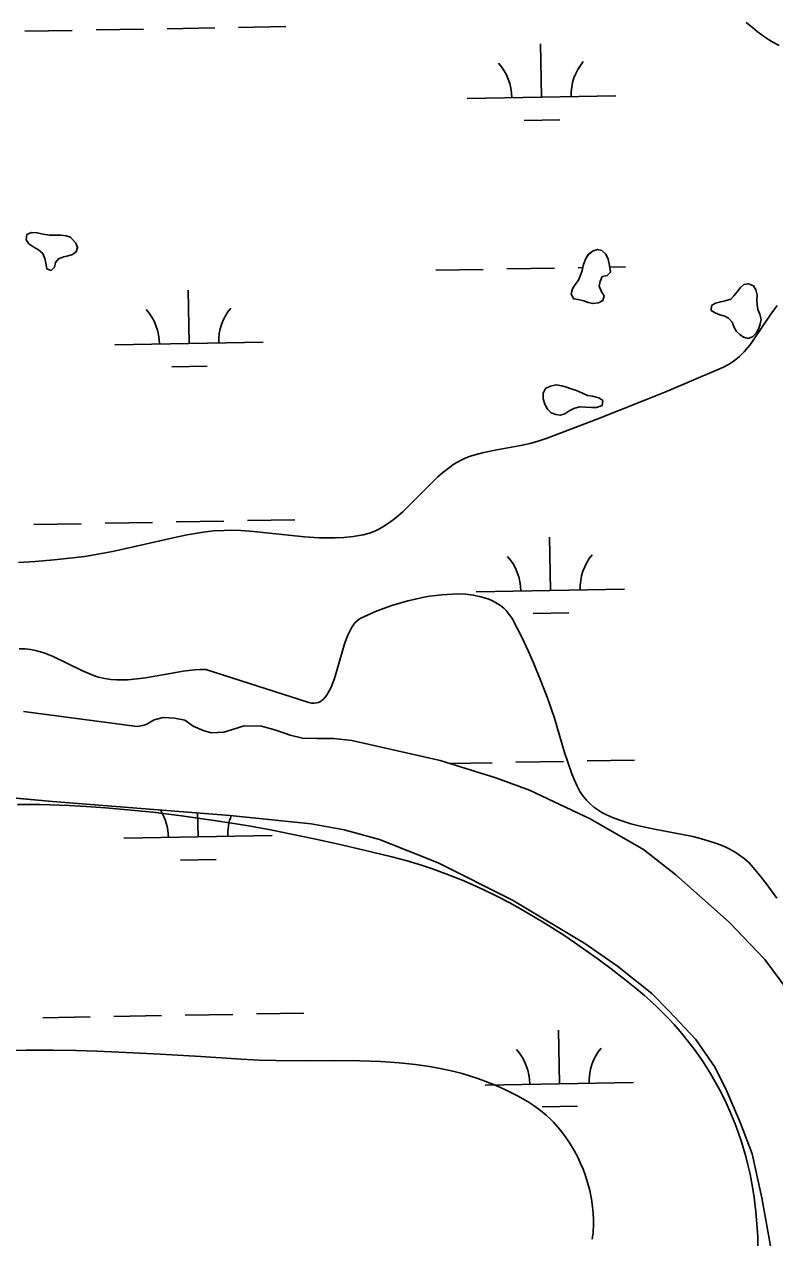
# Model space of a CAD drawing. Extents: x 3925854 to 3964121, y 224593 to 250589.
# Drawn here: x 3946159 to 3946664, y 230918 to 231736 of the extents above; entities that cross this region are included whole.
import ezdxf

# ---------------------------------------------------------------- set-up
doc = ezdxf.new("R2010")
doc.units = 0
for name, color, linetype in [('V-SITE-VEGE', 7, 'Continuous'), ('V-TOPO-SHOR', 7, 'Continuous'), ('V-WETL-SWMP', 7, 'Continuous')]:
    doc.layers.add(name, color=color, linetype=linetype)

msp = doc.modelspace()

# ---------------------------------------------------------------- linework, layer by layer
at = {"layer": 'V-SITE-VEGE'}
for p, q in [((3946154.135, 231209.95), (3946169.073, 231209.759)), ((3946169.073, 231209.759), (3946188.982, 231209.08)), ((3946188.982, 231209.08), (3946200.354, 231208.471)), ((3946200.354, 231208.471), (3946213.345, 231207.595)), ((3946213.345, 231207.595), (3946228.189, 231206.356)), ((3946228.189, 231206.356), (3946245.146, 231204.641)), ((3946245.146, 231204.641), (3946264.52, 231202.305)), ((3946264.52, 231202.305), (3946286.655, 231199.167)), ((3946286.655, 231199.167), (3946298.456, 231197.297)), ((3946298.456, 231197.297), (3946311.045, 231195.157)), ((3946311.045, 231195.157), (3946324.467, 231192.716)), ((3946324.467, 231192.716), (3946338.787, 231189.939)), ((3946338.787, 231189.939), (3946354.057, 231186.785)), ((3946354.057, 231186.785), (3946370.345, 231183.211)), ((3946370.345, 231183.211), (3946387.72, 231179.175)), ((3946387.72, 231179.175), (3946406.25, 231174.626)), ((3946406.25, 231174.626), (3946416.754, 231171.798)), ((3946416.754, 231171.798), (3946427.056, 231168.66)), ((3946427.056, 231168.66), (3946433.816, 231166.401)), ((3946433.816, 231166.401), (3946442.709, 231163.186)), ((3946442.709, 231163.186), (3946454.362, 231158.539)), ((3946454.362, 231158.539), (3946460.924, 231155.702)), ((3946460.924, 231155.702), (3946468.348, 231152.307)), ((3946468.348, 231152.307), (3946476.736, 231148.225)), ((3946476.736, 231148.225), (3946486.214, 231143.304)), ((3946486.214, 231143.304), (3946496.921, 231137.354)), ((3946496.921, 231137.354), (3946509.023, 231130.139)), ((3946509.023, 231130.139), (3946522.228, 231121.691)), ((3946522.228, 231121.691), (3946529.456, 231116.827)), ((3946529.456, 231116.827), (3946537.142, 231111.474)), ((3946537.142, 231111.474), (3946545.324, 231105.586)), ((3946545.324, 231105.586), (3946554.046, 231099.106)), ((3946554.046, 231099.106), (3946563.356, 231091.971)), ((3946563.356, 231091.971), (3946570.119, 231086.562)), ((3946570.119, 231086.562), (3946576.58, 231081.077)), ((3946576.58, 231081.077), (3946580.729, 231077.366)), ((3946580.729, 231077.366), (3946586.069, 231072.337)), ((3946586.069, 231072.337), (3946592.862, 231065.464)), ((3946592.862, 231065.464), (3946596.581, 231061.435)), ((3946596.581, 231061.435), (3946600.691, 231056.733)), ((3946600.691, 231056.733), (3946605.217, 231051.216)), ((3946605.217, 231051.216), (3946610.174, 231044.709)), ((3946159.935, 231044.252), (3946139.285, 231043.943)), ((3946178.033, 231044.183), (3946159.935, 231044.252)), ((3946193.883, 231043.892), (3946178.033, 231044.183)), ((3946207.756, 231043.482), (3946193.883, 231043.892)), ((3946232.037, 231042.475), (3946207.756, 231043.482)), ((3946250.24, 231041.522), (3946232.037, 231042.475)), ((3946610.174, 231044.709), (3946615.568, 231036.972)), ((3946277.509, 231039.87), (3946250.24, 231041.522)), ((3946304.706, 231038.063), (3946277.509, 231039.87)), ((3946316.896, 231037.439), (3946304.706, 231038.063)), ((3946328.309, 231037.152), (3946316.896, 231037.439)), ((3946349.68, 231037.097), (3946328.309, 231037.152)), ((3946368.346, 231037.191), (3946349.68, 231037.097)), ((3946384.652, 231037.072), (3946368.346, 231037.191)), ((3946398.902, 231036.603), (3946384.652, 231037.072)), ((3946411.358, 231035.776), (3946398.902, 231036.603)), ((3946422.245, 231034.635), (3946411.358, 231035.776)), ((3946431.764, 231033.255), (3946422.245, 231034.635)), ((3946615.568, 231036.972), (3946618.333, 231032.706)), ((3946440.089, 231031.717), (3946431.764, 231033.255)), ((3946447.368, 231030.086), (3946440.089, 231031.717)), ((3946453.733, 231028.423), (3946447.368, 231030.086)), ((3946459.302, 231026.777), (3946453.733, 231028.423)), ((3946464.172, 231025.179), (3946459.302, 231026.777)), ((3946618.333, 231032.706), (3946621.2, 231028.04)), ((3946621.2, 231028.04), (3946624.172, 231022.927)), ((3946472.689, 231022.009), (3946464.172, 231025.179)), ((3946479.075, 231019.302), (3946472.689, 231022.009)), ((3946483.863, 231017.073), (3946479.075, 231019.302)), ((3946624.172, 231022.927), (3946627.244, 231017.305)), ((3946491.039, 231013.403), (3946483.863, 231017.073)), ((3946498.216, 231009.313), (3946491.039, 231013.403)), ((3946627.244, 231017.305), (3946630.416, 231011.112)), ((3946630.416, 231011.112), (3946634.172, 231003.086)), ((3946501.58, 231007.173), (3946498.216, 231009.313)), ((3946504.72, 231004.949), (3946501.58, 231007.173)), ((3946507.649, 231002.662), (3946504.72, 231004.949)), ((3946510.377, 231000.321), (3946507.649, 231002.662)), ((3946634.172, 231003.086), (3946637.543, 230994.994)), ((3946512.918, 230997.947), (3946510.377, 231000.321)), ((3946515.286, 230995.555), (3946512.918, 230997.947)), ((3946519.599, 230990.677), (3946515.286, 230995.555)), ((3946637.543, 230994.994), (3946639.583, 230989.565)), ((3946523.316, 230985.843), (3946519.599, 230990.677)), ((3946526.509, 230981.108), (3946523.316, 230985.843)), ((3946639.583, 230989.565), (3946642.049, 230982.294)), ((3946529.241, 230976.519), (3946526.509, 230981.108)), ((3946642.049, 230982.294), (3946644.91, 230972.54)), ((3946531.573, 230972.101), (3946529.241, 230976.519)), ((3946533.558, 230967.878), (3946531.573, 230972.101)), ((3946644.91, 230972.54), (3946646.331, 230966.944)), ((3946535.235, 230963.858), (3946533.558, 230967.878)), ((3946536.648, 230960.051), (3946535.235, 230963.858)), ((3946646.331, 230966.944), (3946647.773, 230960.532)), ((3946647.773, 230960.532), (3946649.19, 230953.186)), ((3946537.83, 230956.453), (3946536.648, 230960.051)), ((3946539.675, 230949.665), (3946537.83, 230956.453)), ((3946649.19, 230953.186), (3946650.521, 230944.777)), ((3946540.886, 230943.722), (3946539.675, 230949.665)), ((3946650.521, 230944.777), (3946651.684, 230935.16)), ((3946541.631, 230938.545), (3946540.886, 230943.722)), ((3946542.043, 230934.058), (3946541.631, 230938.545)), ((3946542.217, 230930.173), (3946542.043, 230934.058)), ((3946542.225, 230926.818), (3946542.217, 230930.173)), ((3946651.684, 230935.16), (3946652.569, 230924.17)), ((3946541.406, 230916.875), (3946541.914, 230921.067)), ((3946541.914, 230921.067), (3946542.225, 230926.818)), ((3946652.569, 230924.17), (3946652.86, 230918.317)), ((3946652.86, 230918.317), (3946653.036, 230912.085))]:
    msp.add_line(p, q, dxfattribs=at)
for points in [[(3946667.352, 231721.567), (3946662.711, 231724.123), (3946660.042, 231725.722), (3946657.45, 231727.43), (3946652.467, 231731.109), (3946649.27, 231733.707), (3946645.137, 231737.291)], [(3946178.728, 231374.832), (3946193.26, 231376.356), (3946199.482, 231377.188), (3946205.685, 231378.173), (3946218.045, 231380.511), (3946226.256, 231382.269), (3946259.011, 231389.703), (3946268.381, 231391.612), (3946279.112, 231393.49), (3946282.659, 231393.973), (3946286.215, 231394.333), (3946293.364, 231394.712), (3946298.148, 231394.745), (3946304.555, 231394.559), (3946313.128, 231393.985), (3946347.561, 231390.405), (3946357.368, 231389.762), (3946362.581, 231389.621), (3946368.125, 231389.66), (3946374.013, 231389.961), (3946380.259, 231390.624), (3946386.886, 231391.773), (3946391.173, 231392.933), (3946395.273, 231394.516), (3946397.909, 231395.783), (3946401.312, 231397.715), (3946405.685, 231400.666), (3946408.106, 231402.517), (3946410.817, 231404.764), (3946413.852, 231407.467), (3946437.372, 231430.829), (3946440.634, 231433.673), (3946444.206, 231436.506), (3946448.142, 231439.246), (3946452.516, 231441.79), (3946454.851, 231442.928), (3946457.325, 231443.967), (3946459.953, 231444.88), (3946464.139, 231446.086), (3946468.384, 231447.137), (3946477.009, 231448.913), (3946494.414, 231452.177), (3946499.332, 231453.289), (3946504.884, 231454.78), (3946511.097, 231456.873), (3946544.013, 231469.587), (3946576.859, 231482.569), (3946590.187, 231487.968), (3946603.454, 231493.489), (3946629.832, 231504.841), (3946633.15, 231506.511), (3946636.234, 231508.481), (3946638.174, 231509.945), (3946640.625, 231512.067), (3946643.691, 231515.161), (3946647.486, 231519.681), (3946649.538, 231522.421), (3946661.763, 231540.532), (3946666.043, 231546.248)], [(3946154.793, 231373.132), (3946165.975, 231373.817), (3946178.728, 231374.832)], [(3946665.82, 231146.798), (3946658.476, 231156.708), (3946654.398, 231161.898), (3946649.923, 231167.354), (3946647.011, 231170.505), (3946643.841, 231173.346), (3946641.594, 231175.079), (3946638.448, 231177.198), (3946634, 231179.715), (3946631.344, 231181.01), (3946628.212, 231182.369), (3946624.524, 231183.783), (3946620.18, 231185.235), (3946615.074, 231186.709), (3946609.092, 231188.196), (3946602.121, 231189.701), (3946583.337, 231193.298), (3946572.861, 231195.518), (3946567.458, 231196.875), (3946561.89, 231198.52), (3946556.221, 231200.552), (3946553.424, 231201.733), (3946550.636, 231203.06), (3946547.878, 231204.555), (3946545.162, 231206.239), (3946542.512, 231208.144), (3946539.948, 231210.296), (3946537.502, 231212.733), (3946535.207, 231215.496), (3946533.089, 231218.625), (3946531.192, 231222.172), (3946529.337, 231226.328), (3946527.635, 231230.534), (3946524.586, 231239.075), (3946522.755, 231244.84), (3946515.91, 231268.089), (3946513.789, 231274.685), (3946511.097, 231282.134), (3946506.535, 231293.818), (3946501.818, 231305.409), (3946498.506, 231313.061), (3946493.782, 231323.139), (3946490.882, 231328.822), (3946487.353, 231335.24), (3946485.479, 231338.097), (3946483.331, 231340.649), (3946481.754, 231342.185), (3946479.48, 231344.035), (3946476.173, 231346.164), (3946474.147, 231347.211), (3946471.725, 231348.266), (3946468.821, 231349.29), (3946465.343, 231350.236), (3946461.186, 231351.037), (3946456.23, 231351.61), (3946450.346, 231351.85), (3946447.132, 231351.809), (3946439.921, 231351.344), (3946435.907, 231350.885), (3946431.613, 231350.252), (3946427.037, 231349.431), (3946422.198, 231348.405), (3946417.111, 231347.16), (3946411.808, 231345.687), (3946406.35, 231343.985), (3946400.804, 231342.056), (3946395.279, 231339.918)], [(3946395.279, 231339.918), (3946390.001, 231337.641), (3946385.059, 231335.24), (3946383.179, 231333.989), (3946381.469, 231332.314), (3946380.413, 231330.981), (3946379.1, 231328.963), (3946377.5, 231325.897), (3946376.65, 231323.978), (3946374.742, 231318.86), (3946367.578, 231294.796), (3946366.531, 231291.862), (3946365.339, 231288.933), (3946363.965, 231286.095), (3946362.355, 231283.446), (3946361.46, 231282.257), (3946360.483, 231281.165), (3946359.414, 231280.198), (3946358.245, 231279.379), (3946356.959, 231278.74), (3946355.544, 231278.312), (3946353.983, 231278.136), (3946352.261, 231278.251), (3946350.352, 231278.707), (3946280.939, 231300.977), (3946277.167, 231300.893), (3946273.382, 231300.648), (3946265.79, 231299.761), (3946260.715, 231298.956), (3946240.426, 231295.341), (3946234.658, 231294.54), (3946228.101, 231293.955), (3946224.621, 231293.83), (3946220.931, 231293.865), (3946217.007, 231294.125), (3946212.798, 231294.77), (3946208.63, 231295.82), (3946205.872, 231296.713), (3946202.21, 231298.102), (3946197.356, 231300.226), (3946178.027, 231309.628), (3946172.467, 231311.881), (3946169.481, 231312.882), (3946166.278, 231313.765), (3946162.837, 231314.453), (3946159.138, 231314.861), (3946155.151, 231314.869)]]:
    msp.add_lwpolyline(points, dxfattribs=at)
at = {"layer": 'V-TOPO-SHOR'}
for points in [[(3946189.781, 231592.537), (3946186.825, 231593.325), (3946183.219, 231593.782), (3946179.782, 231593.745), (3946175.69, 231593.704), (3946171.263, 231594.478), (3946167.324, 231595.42), (3946163.558, 231595.545), (3946160.298, 231594.204), (3946160.007, 231590.599), (3946161.67, 231587.996), (3946165.133, 231585.576), (3946168.258, 231583.97), (3946171.068, 231581.379), (3946172.573, 231578.123), (3946173.098, 231574.852), (3946173.792, 231571.094), (3946176.749, 231569.978), (3946179.016, 231572.294), (3946179.643, 231575.248), (3946181.58, 231577.722), (3946185.169, 231579.067), (3946188.107, 231579.751), (3946191.044, 231580.765), (3946193.481, 231582.59), (3946194.6, 231585.383), (3946193.258, 231588.48), (3946189.781, 231592.537)], [(3946552.889, 231573.292), (3946552.025, 231577.703), (3946550.519, 231580.961), (3946547.875, 231583.39), (3946544.92, 231584.179), (3946541.985, 231583.167), (3946538.735, 231580.679), (3946536.962, 231578.041), (3946535.528, 231574.099), (3946534.588, 231569.996), (3946533.474, 231566.875), (3946532.036, 231563.422), (3946529.937, 231560.455), (3946528.004, 231557.489), (3946527.217, 231554.208), (3946528.725, 231550.948), (3946531.842, 231550.325), (3946535.614, 231549.545), (3946538.571, 231548.429), (3946541.688, 231547.643), (3946545.612, 231548.173), (3946548.543, 231549.676), (3946549.493, 231552.795), (3946547.503, 231555.558), (3946545.991, 231559.308), (3946546.614, 231562.589), (3946548.052, 231565.878), (3946551.482, 231566.566), (3946553.753, 231568.716), (3946552.889, 231573.292)], [(3946636.74, 231552.861), (3946634.801, 231550.551), (3946631.045, 231549.531), (3946627.942, 231548.843), (3946624.35, 231547.989), (3946621.747, 231546.326), (3946621.454, 231543.049), (3946624.252, 231541.439), (3946627.375, 231540.161), (3946630.658, 231539.213), (3946633.291, 231537.767), (3946635.774, 231535.172), (3946636.955, 231531.582), (3946638.62, 231528.817), (3946640.771, 231526.712), (3946643.243, 231524.936), (3946646.526, 231524.152), (3946649.297, 231525.326), (3946651.725, 231527.804), (3946653.659, 231530.935), (3946654.609, 231534.054), (3946655.234, 231537.007), (3946654.382, 231540.436), (3946653.038, 231543.696), (3946652.516, 231546.801), (3946652.317, 231550.235), (3946652.612, 231553.348), (3946651.594, 231556.94), (3946649.929, 231559.705), (3946646.642, 231560.981), (3946643.538, 231560.461), (3946641.266, 231558.472), (3946639.003, 231555.667), (3946636.74, 231552.861)], [(3946530.662, 231488.931), (3946527.211, 231490.204), (3946523.926, 231491.316), (3946520.973, 231492.107), (3946517.035, 231492.885), (3946513.279, 231492.027), (3946509.858, 231490.358), (3946508.253, 231487.231), (3946508.294, 231483.303), (3946509.475, 231479.712), (3946511.145, 231476.456), (3946513.789, 231474.027), (3946516.748, 231472.911), (3946519.863, 231472.288), (3946522.964, 231473.302), (3946526.216, 231475.463), (3946528.983, 231476.964), (3946532.737, 231477.984), (3946536.831, 231477.861), (3946540.763, 231477.574), (3946544.199, 231477.609), (3946547.949, 231478.957), (3946548.408, 231482.236), (3946545.768, 231484.173), (3946541.504, 231485.111), (3946538.225, 231485.57), (3946535.264, 231487.014), (3946530.662, 231488.931)], [(3946158.178, 231272.504), (3946222.821, 231264.07), (3946234.722, 231262.559), (3946238.445, 231263.063), (3946240.77, 231263.786), (3946246.099, 231266.87), (3946252.14, 231268.562), (3946259.837, 231268.172), (3946266.841, 231266.845), (3946272.477, 231262.708), (3946279.266, 231259.747), (3946284.642, 231258.17), (3946293.026, 231258.721), (3946298.372, 231260.173), (3946306.736, 231262.821), (3946318.391, 231262.706), (3946328.205, 231260.009), (3946337.796, 231256.609), (3946346.207, 231254.598), (3946355.996, 231254.463), (3946366.951, 231254.342), (3946379.317, 231253.068), (3946438.885, 231239.455), (3946476.292, 231227.948), (3946498.984, 231219.553), (3946539.964, 231200.158), (3946575.831, 231179.545), (3946597.679, 231162.52), (3946633.66, 231130.49), (3946657.687, 231105.33), (3946678.954, 231076.646)], [(3946116.966, 231217.413), (3946177.603, 231211.967), (3946297.233, 231202.46), (3946352.05, 231196.724), (3946374.226, 231192.755), (3946398.056, 231186.238), (3946437.595, 231170.561), (3946487.713, 231145.438), (3946536.474, 231116.106), (3946558.298, 231100.949), (3946581.555, 231082.31), (3946593.089, 231070.776), (3946611.226, 231051.388), (3946624.235, 231032.413), (3946631.846, 231017.11), (3946641.389, 230995.072), (3946649.055, 230974.411), (3946655.647, 230944.654), (3946661.814, 230910.93)]]:
    msp.add_lwpolyline(points, dxfattribs=at)
at = {"layer": 'V-WETL-SWMP'}
for p, q in [((3946158.986, 231731.27), (3946190.98, 231731.852)), ((3946206.978, 231732.143), (3946238.972, 231732.724)), ((3946254.97, 231733.015), (3946286.964, 231733.597)), ((3946302.962, 231733.888), (3946334.956, 231734.47)), ((3946507.167, 231686.851), (3946506.512, 231722.845)), ((3946457.175, 231685.942), (3946557.158, 231687.76)), ((3946495.449, 231671.204), (3946519.445, 231671.64)), ((3946435.869, 231570.103), (3946467.864, 231570.685)), ((3946483.861, 231570.976), (3946515.856, 231571.557)), ((3946531.853, 231571.848), (3946535.026, 231571.906)), ((3946553.088, 231572.234), (3946563.848, 231572.43)), ((3946269.677, 231520.643), (3946269.023, 231556.638)), ((3946219.685, 231519.734), (3946319.669, 231521.552)), ((3946257.96, 231504.997), (3946281.956, 231505.433)), ((3946165.034, 231398.65), (3946197.028, 231399.232)), ((3946213.026, 231399.523), (3946245.02, 231400.104)), ((3946261.018, 231400.395), (3946293.012, 231400.977)), ((3946309.01, 231401.268), (3946341.005, 231401.85)), ((3946513.215, 231354.231), (3946512.56, 231390.225)), ((3946463.223, 231353.322), (3946563.206, 231355.14)), ((3946501.497, 231338.584), (3946525.493, 231339.02)), ((3946489.909, 231238.356), (3946521.904, 231238.937)), ((3946537.902, 231239.228), (3946569.896, 231239.81)), ((3946445.106, 231237.541), (3946473.912, 231238.065)), ((3946116.967, 231217.413), (3946177.604, 231211.968)), ((3946177.604, 231211.968), (3946297.234, 231202.461)), ((3946275.725, 231188.023), (3946275.431, 231204.194)), ((3946297.234, 231202.461), (3946352.049, 231196.724)), ((3946352.049, 231196.724), (3946374.225, 231192.755)), ((3946374.225, 231192.755), (3946398.057, 231186.239)), ((3946225.733, 231187.114), (3946325.717, 231188.932)), ((3946398.057, 231186.239), (3946437.595, 231170.561)), ((3946264.008, 231172.377), (3946288.004, 231172.813)), ((3946437.595, 231170.561), (3946487.713, 231145.438)), ((3946487.713, 231145.438), (3946536.475, 231116.106)), ((3946536.475, 231116.106), (3946558.298, 231100.949)), ((3946558.298, 231100.949), (3946581.555, 231082.311)), ((3946581.555, 231082.311), (3946593.089, 231070.777)), ((3946219.074, 231066.903), (3946251.068, 231067.484)), ((3946267.066, 231067.775), (3946299.061, 231068.357)), ((3946315.058, 231068.648), (3946347.053, 231069.23)), ((3946593.089, 231070.777), (3946611.227, 231051.388)), ((3946171.082, 231066.03), (3946203.076, 231066.612)), ((3946519.263, 231021.61), (3946518.608, 231057.605)), ((3946611.227, 231051.388), (3946624.235, 231032.413)), ((3946624.235, 231032.413), (3946631.846, 231017.111)), ((3946469.271, 231020.701), (3946569.255, 231022.519)), ((3946631.846, 231017.111), (3946641.389, 230995.072)), ((3946507.545, 231005.964), (3946531.541, 231006.4)), ((3946641.389, 230995.072), (3946649.055, 230974.412)), ((3946649.055, 230974.412), (3946655.647, 230944.654)), ((3946655.647, 230944.654), (3946661.814, 230910.93))]:
    msp.add_line(p, q, dxfattribs=at)
for points in [[(3946189.78, 231592.537), (3946186.825, 231593.326), (3946183.219, 231593.781), (3946179.782, 231593.746), (3946175.69, 231593.704), (3946171.262, 231594.478), (3946167.324, 231595.42), (3946163.558, 231595.546), (3946160.298, 231594.203), (3946160.007, 231590.599), (3946161.67, 231587.997), (3946165.132, 231585.576), (3946168.259, 231583.971), (3946171.068, 231581.38), (3946172.574, 231578.122), (3946173.098, 231574.853), (3946173.791, 231571.095), (3946176.749, 231569.979), (3946179.017, 231572.294), (3946179.642, 231575.247), (3946181.581, 231577.722), (3946185.169, 231579.068), (3946188.108, 231579.752), (3946191.045, 231580.764), (3946193.482, 231582.59), (3946194.599, 231585.384), (3946193.258, 231588.48)], [(3946552.888, 231573.292), (3946552.025, 231577.703), (3946550.519, 231580.961), (3946547.875, 231583.39), (3946544.921, 231584.178), (3946541.985, 231583.167), (3946538.736, 231580.678), (3946536.962, 231578.041), (3946535.529, 231574.098), (3946534.588, 231569.997), (3946533.474, 231566.875), (3946532.036, 231563.423), (3946529.938, 231560.455), (3946528.003, 231557.489), (3946527.218, 231554.208), (3946528.724, 231550.949), (3946531.841, 231550.326), (3946535.614, 231549.546), (3946538.571, 231548.43), (3946541.689, 231547.643), (3946545.613, 231548.174), (3946548.544, 231549.677), (3946549.494, 231552.796), (3946547.502, 231555.559), (3946545.991, 231559.308), (3946546.613, 231562.588), (3946548.052, 231565.877), (3946551.483, 231566.566), (3946553.753, 231568.717)], [(3946627.942, 231548.843), (3946624.349, 231547.989), (3946621.747, 231546.325), (3946621.453, 231543.049), (3946624.252, 231541.44), (3946627.375, 231540.162), (3946630.658, 231539.213), (3946633.292, 231537.767), (3946635.774, 231535.173), (3946636.956, 231531.583), (3946638.621, 231528.818), (3946640.77, 231526.711), (3946643.243, 231524.936), (3946646.525, 231524.151), (3946649.296, 231525.325), (3946651.726, 231527.804), (3946653.659, 231530.934), (3946654.609, 231534.054), (3946655.234, 231537.007), (3946654.381, 231540.435), (3946653.038, 231543.696), (3946652.516, 231546.8), (3946652.317, 231550.236), (3946652.613, 231553.349), (3946651.595, 231556.94), (3946649.93, 231559.706), (3946646.643, 231560.982), (3946643.538, 231560.46), (3946641.267, 231558.472), (3946639.004, 231555.667), (3946636.74, 231552.861), (3946634.8, 231550.55), (3946631.045, 231549.53)], [(3946530.662, 231488.93), (3946527.211, 231490.205), (3946523.926, 231491.317), (3946520.972, 231492.106), (3946517.035, 231492.885), (3946513.279, 231492.028), (3946509.859, 231490.357), (3946508.253, 231487.23), (3946508.293, 231483.302), (3946509.475, 231479.713), (3946511.145, 231476.456), (3946513.789, 231474.027), (3946516.747, 231472.912), (3946519.863, 231472.288), (3946522.963, 231473.302), (3946526.215, 231475.463), (3946528.982, 231476.964), (3946532.737, 231477.984), (3946536.83, 231477.862), (3946540.762, 231477.574), (3946544.199, 231477.609), (3946547.95, 231478.957), (3946548.408, 231482.235), (3946545.769, 231484.173), (3946541.504, 231485.111), (3946538.226, 231485.569), (3946535.264, 231487.013)]]:
    msp.add_lwpolyline(points, close=True, dxfattribs=at)
msp.add_lwpolyline([(3946678.954, 231076.645), (3946657.688, 231105.329), (3946633.661, 231130.49), (3946597.678, 231162.521), (3946575.831, 231179.546), (3946539.964, 231200.159), (3946498.983, 231219.554), (3946476.291, 231227.947), (3946438.884, 231239.455), (3946379.316, 231253.069), (3946366.951, 231254.342), (3946355.996, 231254.464), (3946346.206, 231254.598), (3946337.795, 231256.61), (3946328.205, 231260.009), (3946318.39, 231262.707), (3946306.735, 231262.822), (3946298.372, 231260.173), (3946293.026, 231258.721), (3946284.642, 231258.17), (3946279.265, 231259.747), (3946272.477, 231262.708), (3946266.841, 231266.846), (3946259.836, 231268.173), (3946252.141, 231268.562), (3946246.099, 231266.869), (3946240.769, 231263.785), (3946238.446, 231263.063), (3946234.722, 231262.559), (3946222.821, 231264.07), (3946158.178, 231272.505)], dxfattribs=at)
for centre, start, end in [((3946451.924, 231686.321), 0.269879, 41.813537), ((3946562.392, 231688.33), 140.269876, 181.813534), ((3946214.435, 231520.114), 0.269879, 41.813537), ((3946324.902, 231522.123), 140.269876, 181.813534), ((3946568.44, 231355.71), 140.269876, 181.813534), ((3946457.972, 231353.701), 0.269879, 41.813537), ((3946220.483, 231187.494), 0.269879, 32.027187), ((3946330.95, 231189.503), 158.593721, 181.813534), ((3946464.02, 231021.081), 0.269879, 41.813537), ((3946574.488, 231023.09), 140.269876, 181.813534)]:
    msp.add_arc(centre, 35.246, start, end, dxfattribs=at)

doc.saveas('drawing.dxf')
